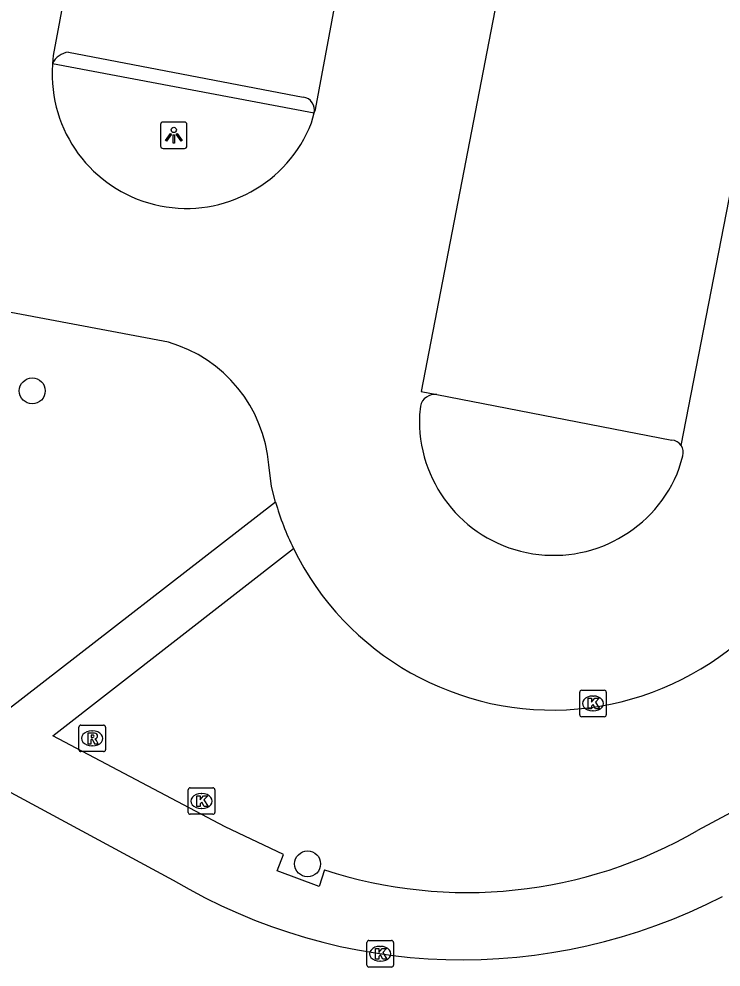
# Model space of a CAD drawing. Extents: x 158797 to 159887, y 384318 to 385255.
# Drawn here: x 159518.2 to 159544.65, y 384368.91 to 384404.65 of the extents above; entities that cross this region are included whole.
import ezdxf

# ---------------------------------------------------------------- set-up
doc = ezdxf.new("R2010")
doc.units = 0
for name, color, linetype in [('IMGEO_Boom', 7, 'Continuous'), ('IMGEO_Kolk', 7, 'Continuous'), ('IMGEO_Lichtpunt', 7, 'Continuous'), ('IMGEO_Parkeervlak_open', 7, 'Continuous'), ('IMGEO_Rijbaan_lokaal_gesloten', 7, 'Continuous'), ('IMGEO_Rijbaan_lokaal_open', 7, 'Continuous'), ('IMGEO_Rioolput', 7, 'Continuous'), ('IMGEO_Verkeerseiland_open', 7, 'Continuous'), ('IMGEO_Voetpad_open', 7, 'Continuous')]:
    doc.layers.add(name, color=color, linetype=linetype)

msp = doc.modelspace()

# ---------------------------------------------------------------- linework, layer by layer
at = {"layer": 'IMGEO_Boom'}
for centre in [(159518.697, 384390.632), (159529.072, 384372.802)]:
    msp.add_circle(centre, 0.489, dxfattribs=at)
at = {"layer": 'IMGEO_Kolk'}
for p, q in [((159539.326, 384378.422), (159539.326, 384379.274)), ((159539.401, 384379.348), (159540.253, 384379.348)), ((159539.814, 384379.128), (159539.839, 384379.128)), ((159540.327, 384379.274), (159540.327, 384378.422)), ((159539.837, 384378.568), (159539.812, 384378.568)), ((159540.253, 384378.348), (159539.401, 384378.348)), ((159524.576, 384374.743), (159524.576, 384375.595)), ((159524.651, 384375.669), (159525.503, 384375.669)), ((159525.577, 384375.595), (159525.577, 384374.743)), ((159525.064, 384375.449), (159525.089, 384375.449)), ((159525.087, 384374.889), (159525.062, 384374.889)), ((159525.503, 384374.669), (159524.651, 384374.669)), ((159531.309, 384368.986), (159531.309, 384369.838)), ((159531.384, 384369.912), (159532.236, 384369.912)), ((159532.31, 384369.838), (159532.31, 384368.986)), ((159531.797, 384369.692), (159531.822, 384369.692)), ((159531.82, 384369.132), (159531.795, 384369.132)), ((159532.236, 384368.912), (159531.384, 384368.912))]:
    msp.add_line(p, q, dxfattribs=at)
for points in [[(159539.326, 384378.422), (159539.326, 384379.274)], [(159539.401, 384379.348), (159540.253, 384379.348)], [(159540.327, 384379.274), (159540.327, 384378.422)], [(159539.647, 384379.048), (159539.77, 384379.048), (159539.77, 384378.897), (159539.9, 384379.048), (159540.064, 384379.048), (159539.918, 384378.897), (159540.071, 384378.648), (159539.919, 384378.648), (159539.834, 384378.812), (159539.77, 384378.745), (159539.77, 384378.648), (159539.647, 384378.648), (159539.647, 384379.048)], [(159540.253, 384378.348), (159539.401, 384378.348)], [(159524.576, 384374.743), (159524.576, 384375.595)], [(159524.651, 384375.669), (159525.503, 384375.669)], [(159525.577, 384375.595), (159525.577, 384374.743)], [(159524.897, 384375.369), (159525.02, 384375.369), (159525.02, 384375.218), (159525.15, 384375.369), (159525.314, 384375.369), (159525.168, 384375.218), (159525.321, 384374.969), (159525.169, 384374.969), (159525.084, 384375.133), (159525.02, 384375.066), (159525.02, 384374.969), (159524.897, 384374.969), (159524.897, 384375.369)], [(159525.503, 384374.669), (159524.651, 384374.669)], [(159531.309, 384368.986), (159531.309, 384369.838)], [(159531.384, 384369.912), (159532.236, 384369.912)], [(159532.31, 384369.838), (159532.31, 384368.986)], [(159531.63, 384369.612), (159531.753, 384369.612), (159531.753, 384369.461), (159531.883, 384369.612), (159532.047, 384369.612), (159531.901, 384369.461), (159532.054, 384369.212), (159531.902, 384369.212), (159531.817, 384369.376), (159531.753, 384369.309), (159531.753, 384369.212), (159531.63, 384369.212), (159531.63, 384369.612)], [(159532.236, 384368.912), (159531.384, 384368.912)]]:
    msp.add_lwpolyline(points, dxfattribs=at)
for centre, start, end in [((159539.403, 384379.272), 91.552, 178.448), ((159539.403, 384379.272), 91.552, 178.448), ((159540.251, 384379.272), 1.552, 88.448), ((159540.251, 384379.272), 1.552, 88.448), ((159539.403, 384378.424), 181.552, 268.448), ((159539.403, 384378.424), 181.552, 268.448), ((159540.251, 384378.424), 271.552, 358.448), ((159540.251, 384378.424), 271.552, 358.448), ((159524.653, 384375.593), 91.552, 178.448), ((159524.653, 384375.593), 91.552, 178.448), ((159525.501, 384375.593), 1.552, 88.448), ((159525.501, 384375.593), 1.552, 88.448), ((159524.653, 384374.745), 181.552, 268.448), ((159524.653, 384374.745), 181.552, 268.448), ((159525.501, 384374.745), 271.552, 358.448), ((159525.501, 384374.745), 271.552, 358.448), ((159531.386, 384369.836), 91.552, 178.448), ((159531.386, 384369.836), 91.552, 178.448), ((159532.234, 384369.836), 1.552, 88.448), ((159532.234, 384369.836), 1.552, 88.448), ((159531.386, 384368.988), 181.552, 268.448), ((159531.386, 384368.988), 181.552, 268.448), ((159532.234, 384368.988), 271.552, 358.448), ((159532.234, 384368.988), 271.552, 358.448)]:
    msp.add_arc(centre, 0.0765, start, end, dxfattribs=at)
for centre, major_axis, ratio, start_param, end_param in [((159539.813, 384378.848), (-0.387, 0.002), 0.722429, 4.712389, 7.853982), ((159539.838, 384378.848), (-0.39, 0.002), 0.717154, 1.570796, 4.712389), ((159525.063, 384375.169), (-0.387, 0.002), 0.722429, 4.712389, 7.853982), ((159525.088, 384375.169), (-0.39, 0.002), 0.717154, 1.570796, 4.712389), ((159531.796, 384369.412), (-0.387, 0.002), 0.722429, 4.712389, 7.853982), ((159531.821, 384369.412), (-0.39, 0.002), 0.717154, 1.570796, 4.712389)]:
    msp.add_ellipse(centre, major_axis=major_axis, ratio=ratio, start_param=start_param, end_param=end_param, dxfattribs=at)
at = {"layer": 'IMGEO_Lichtpunt'}
for p, q in [((159523.53, 384400.671), (159523.53, 384399.864)), ((159523.53, 384400.671), (159523.53, 384399.864)), ((159524.432, 384400.766), (159523.624, 384400.766)), ((159524.432, 384400.766), (159523.624, 384400.766)), ((159524.526, 384399.864), (159524.526, 384400.671)), ((159524.526, 384399.864), (159524.526, 384400.671)), ((159523.624, 384399.77), (159524.432, 384399.77)), ((159523.624, 384399.77), (159524.432, 384399.77))]:
    msp.add_line(p, q, dxfattribs=at)
for points in [[(159523.904, 384400.335), (159523.943, 384400.307), (159523.755, 384400.045), (159523.717, 384400.072), (159523.904, 384400.335)], [(159524.006, 384400.287), (159524.053, 384400.287), (159524.053, 384399.965), (159524.006, 384399.965), (159524.006, 384400.287)], [(159524.116, 384400.307), (159524.154, 384400.334), (159524.341, 384400.072), (159524.302, 384400.044), (159524.116, 384400.307)]]:
    msp.add_lwpolyline(points, dxfattribs=at)
msp.add_circle((159524.029, 384400.469), 0.0994, dxfattribs=at)
for centre, start, end in [((159523.624, 384400.671), 90, 180), ((159523.624, 384400.671), 90, 180), ((159524.432, 384400.671), 0, 90), ((159524.432, 384400.671), 0, 90), ((159523.624, 384399.864), 180, 270), ((159523.624, 384399.864), 180, 270), ((159524.432, 384399.864), 270, 0), ((159524.432, 384399.864), 270, 360)]:
    msp.add_arc(centre, 0.0946, start, end, dxfattribs=at)
at = {"layer": 'IMGEO_Parkeervlak_open'}
for points in [[(159520.064, 384403.398), (159528.91, 384401.706)], [(159533.945, 384390.491), (159542.801, 384388.78)]]:
    msp.add_lwpolyline(points, dxfattribs=at)
for centre, radius, start, end in [((159520.126, 384402.671), 0.73, 94.8696, 155.446), ((159528.84, 384401.218), 0.493, 347.2175, 81.8728), ((159542.758, 384388.311), 0.471, 34.3935, 84.8058)]:
    msp.add_arc(centre, radius, start, end, dxfattribs=at)
at = {"layer": 'IMGEO_Rijbaan_lokaal_gesloten'}
msp.add_lwpolyline([(159500.368, 384384.951), (159524.012, 384372.184)], dxfattribs=at)
msp.add_arc((159534.906, 384390.475), 21.289, 239.2229, 297.3939, dxfattribs=at)
at = {"layer": 'IMGEO_Rijbaan_lokaal_open'}
for points in [[(159544.435, 384447.949), (159533.356, 384390.605), (159533.945, 384390.491)], [(159529.321, 384401.109), (159529.365, 384401.24), (159537.363, 384444.144), (159527.461, 384445.993), (159519.485, 384403.27), (159519.462, 384402.974)], [(159543.147, 384388.577), (159554.329, 384445.986)], [(159519.462, 384402.974), (159519.451, 384402.671)], [(159529.215, 384400.734), (159529.321, 384401.109)], [(159523.831, 384392.463), (159515.744, 384393.992)], [(159533.325, 384390.056), (159533.293, 384389.728)], [(159543.078, 384387.718), (159543.213, 384388.181)], [(159527.865, 384386.442), (159527.712, 384387.03), (159527.61, 384387.84)]]:
    msp.add_lwpolyline(points, dxfattribs=at)
for centre, radius, start, end in [((159524.504, 384402.567), 5.055, 178.8206, 338.7379), ((159522.374, 384387.416), 5.253, 4.6271, 73.9004), ((159533.861, 384389.951), 0.547, 81.1947, 168.9132), ((159538.343, 384389.489), 5.056, 177.2927, 339.4913), ((159542.756, 384388.308), 0.474, 344.4345, 34.4902), ((159538.203, 384389.424), 10.76, 196.0914, 206.0802), ((159538.297, 384389.46), 10.86, 206.0308, 344.0357)]:
    msp.add_arc(centre, radius, start, end, dxfattribs=at)
at = {"layer": 'IMGEO_Rioolput'}
for p, q in [((159520.456, 384377.106), (159520.456, 384377.958)), ((159520.531, 384378.032), (159521.383, 384378.032)), ((159520.944, 384377.812), (159520.969, 384377.812)), ((159521.457, 384377.958), (159521.457, 384377.106)), ((159521.383, 384377.032), (159520.531, 384377.032)), ((159520.967, 384377.252), (159520.942, 384377.252))]:
    msp.add_line(p, q, dxfattribs=at)
for points in [[(159520.456, 384377.106), (159520.456, 384377.958)], [(159520.531, 384378.032), (159521.383, 384378.032)], [(159521.045, 384377.73), (159520.793, 384377.732), (159520.793, 384377.332)], [(159521.457, 384377.958), (159521.457, 384377.106)], [(159520.793, 384377.332), (159520.917, 384377.332), (159520.917, 384377.494), (159520.928, 384377.494)], [(159520.971, 384377.651), (159520.917, 384377.651), (159520.917, 384377.57)], [(159520.917, 384377.57), (159520.969, 384377.57)], [(159520.975, 384377.465), (159521.046, 384377.332), (159521.186, 384377.332), (159521.121, 384377.458)], [(159521.383, 384377.032), (159520.531, 384377.032)]]:
    msp.add_lwpolyline(points, dxfattribs=at)
for centre, radius, start, end in [((159520.533, 384377.956), 0.0765, 91.552, 178.448), ((159520.533, 384377.956), 0.0765, 91.552, 178.448), ((159521.044, 384377.62), 0.109, 350.3612, 89.416), ((159521.381, 384377.956), 0.0765, 1.552, 88.448), ((159521.381, 384377.956), 0.0765, 1.552, 88.448), ((159520.927, 384377.441), 0.0533, 26.0293, 88.6989), ((159520.953, 384377.759), 0.19, 274.7715, 282.9687), ((159520.977, 384377.555), 0.0964, 77.0061, 93.1865), ((159520.991, 384377.612), 0.0378, 276.6634, 79.6772), ((159521.042, 384377.62), 0.112, 277.5842, 350.9817), ((159521.026, 384377.405), 0.108, 29.5134, 73.7905), ((159520.533, 384377.108), 0.0765, 181.552, 268.448), ((159520.533, 384377.108), 0.0765, 181.552, 268.448), ((159521.381, 384377.108), 0.0765, 271.552, 358.448), ((159521.381, 384377.108), 0.0765, 271.552, 358.448)]:
    msp.add_arc(centre, radius, start, end, dxfattribs=at)
for centre, major_axis, ratio, start_param, end_param in [((159520.943, 384377.532), (-0.387, 0.002), 0.722429, 4.712389, 7.853982), ((159520.968, 384377.532), (-0.39, 0.002), 0.717154, 1.570796, 4.712389)]:
    msp.add_ellipse(centre, major_axis=major_axis, ratio=ratio, start_param=start_param, end_param=end_param, dxfattribs=at)
at = {"layer": 'IMGEO_Verkeerseiland_open'}
msp.add_lwpolyline([(159519.462, 384402.974), (159529.321, 384401.109)], dxfattribs=at)
at = {"layer": 'IMGEO_Voetpad_open'}
for points in [[(159527.865, 384386.442), (159517.72, 384378.569), (159511.686, 384381.811), (159515.744, 384393.992)], [(159529.705, 384372.582), (159529.504, 384371.945), (159527.928, 384372.544), (159528.166, 384373.156), (159525.971, 384374.192), (159519.478, 384377.625), (159528.539, 384384.694)], [(159562.748, 384384.221), (159549.353, 384377.052), (159543.769, 384374.064)]]:
    msp.add_lwpolyline(points, dxfattribs=at)
msp.add_arc((159535.088, 384388.976), 17.255, 251.8233, 300.2074, dxfattribs=at)

doc.saveas('drawing.dxf')
